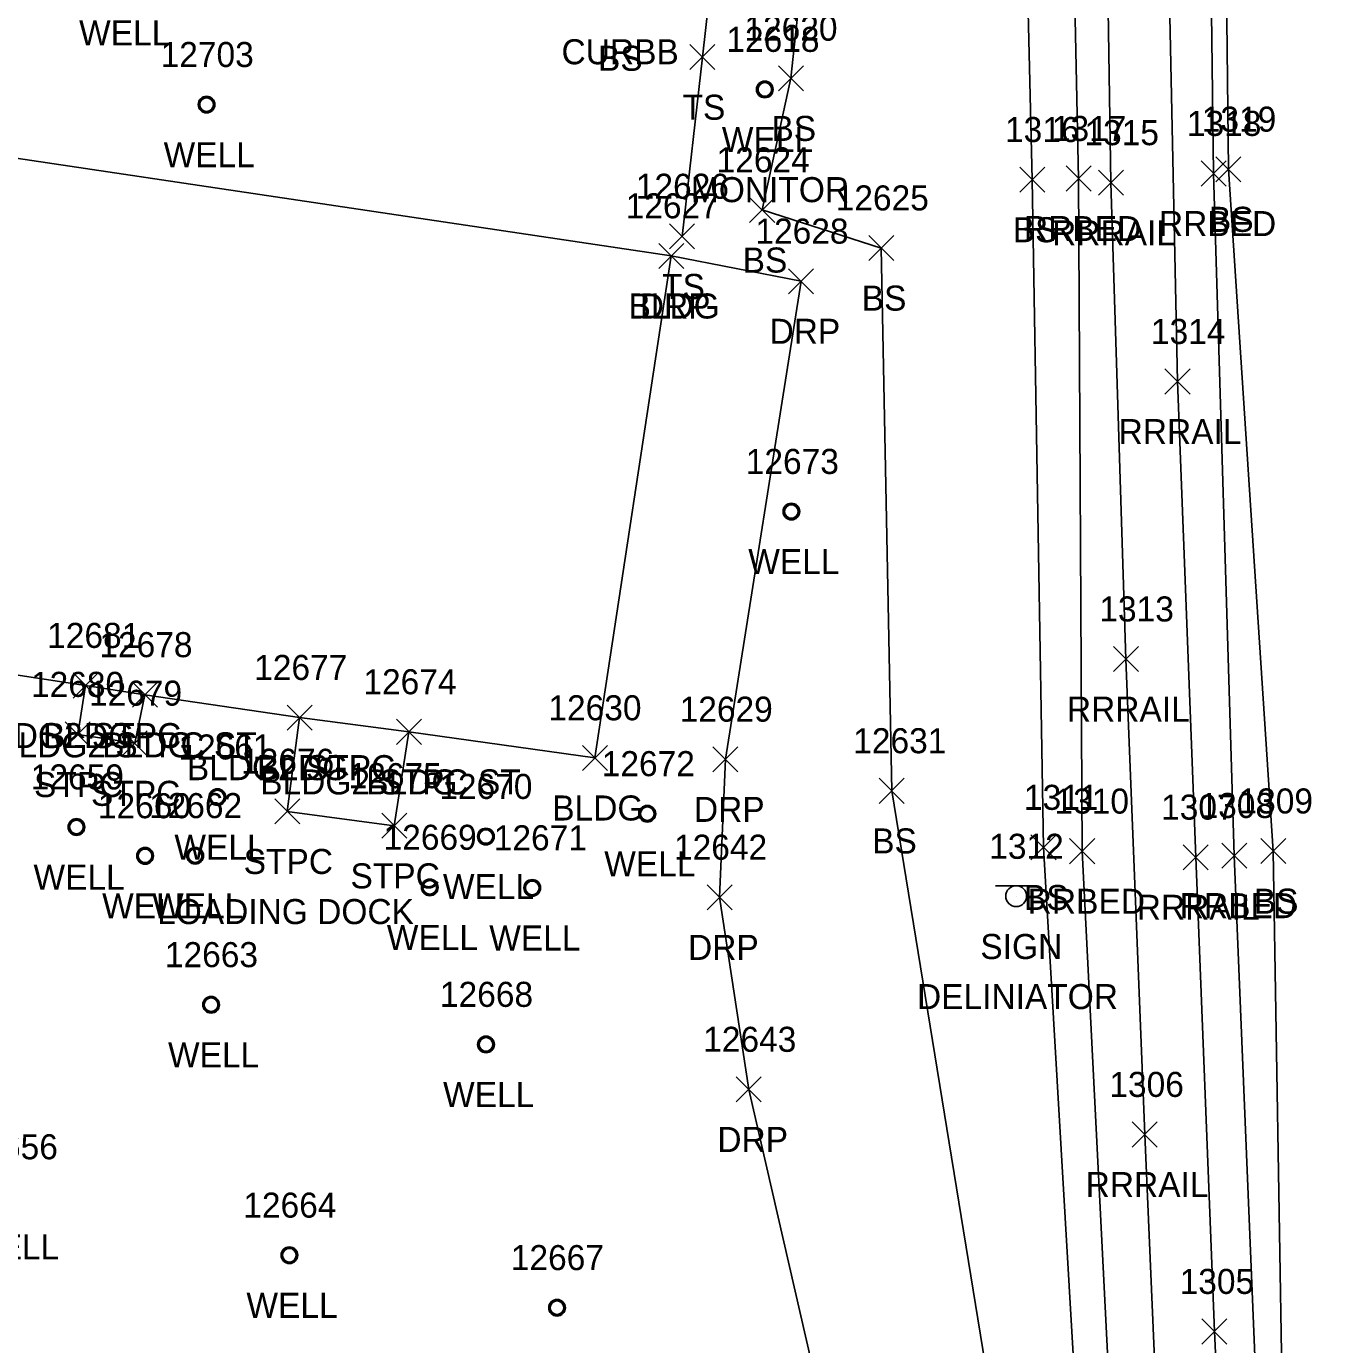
# Model space of a CAD drawing. Extents: x 1769141 to 1770817, y 735471 to 742405.
# Drawn here: x 1770067.6 to 1770171.2, y 741211.2 to 741316.5 of the extents above; entities that cross this region are included whole.
import ezdxf

# ---------------------------------------------------------------- set-up
doc = ezdxf.new("R2010")
doc.units = 0
for name, color, linetype in [('L_A', 7, 'Continuous'), ('L_C', 7, 'Continuous'), ('L_I', 7, 'Continuous'), ('L_TIC', 7, 'Continuous'), ('LBC', 7, 'Continuous'), ('LBF', 7, 'Continuous'), ('LELB', 7, 'Continuous'), ('R_A', 7, 'Continuous'), ('R_I', 7, 'Continuous'), ('R_TIC', 7, 'Continuous'), ('RDP', 7, 'Continuous'), ('RR', 7, 'Continuous'), ('RRB', 7, 'Continuous'), ('S_A', 7, 'Continuous'), ('S_C', 7, 'Continuous'), ('S_I', 7, 'Continuous'), ('SSGN', 7, 'Continuous'), ('U_A', 7, 'Continuous'), ('U_C', 7, 'Continuous'), ('U_I', 7, 'Continuous'), ('UWW', 7, 'Continuous')]:
    doc.layers.add(name, color=color, linetype=linetype)

msp = doc.modelspace()

# ---------------------------------------------------------------- linework, layer by layer
at = {"layer": 'L_TIC'}
for points in [[(1770120.56, 741313.04), (1770122.56, 741315.04)], [(1770122.56, 741313.04), (1770120.56, 741315.04)], [(1770127.63, 741311.35), (1770129.63, 741313.35)], [(1770129.63, 741311.35), (1770127.63, 741313.35)], [(1770162.56, 741304.09), (1770164.56, 741306.09)], [(1770164.56, 741304.09), (1770162.56, 741306.09)], [(1770146.9, 741303.26), (1770148.9, 741305.26)], [(1770148.9, 741303.26), (1770146.9, 741305.26)], [(1770125.33, 741300.84), (1770127.33, 741302.84)], [(1770127.33, 741300.84), (1770125.33, 741302.84)], [(1770118.93, 741298.73), (1770120.93, 741300.73)], [(1770120.93, 741298.73), (1770118.93, 741300.73)], [(1770134.84, 741297.8), (1770136.84, 741299.8)], [(1770136.84, 741297.8), (1770134.84, 741299.8)], [(1770118.07, 741297.17), (1770120.07, 741299.17)], [(1770120.07, 741297.17), (1770118.07, 741299.17)], [(1770118.07, 741297.17), (1770120.07, 741299.17)], [(1770120.07, 741297.17), (1770118.07, 741299.17)], [(1770071.31, 741262.87), (1770073.31, 741264.87)], [(1770073.31, 741262.87), (1770071.31, 741264.87)], [(1770071.31, 741262.87), (1770073.31, 741264.87)], [(1770073.31, 741262.87), (1770071.31, 741264.87)], [(1770076.05, 741262.13), (1770078.05, 741264.13)], [(1770078.05, 741262.13), (1770076.05, 741264.13)], [(1770076.05, 741262.13), (1770078.05, 741264.13)], [(1770078.05, 741262.13), (1770076.05, 741264.13)], [(1770088.4, 741260.31), (1770090.4, 741262.31)], [(1770090.4, 741260.31), (1770088.4, 741262.31)], [(1770088.4, 741260.31), (1770090.4, 741262.31)], [(1770090.4, 741260.31), (1770088.4, 741262.31)], [(1770070.68, 741258.96), (1770072.68, 741260.96)], [(1770072.68, 741258.96), (1770070.68, 741260.96)], [(1770097.13, 741259.17), (1770099.13, 741261.17)], [(1770099.13, 741259.17), (1770097.13, 741261.17)], [(1770097.13, 741259.17), (1770099.13, 741261.17)], [(1770099.13, 741259.17), (1770097.13, 741261.17)], [(1770075.23, 741258.26), (1770077.23, 741260.26)], [(1770077.23, 741258.26), (1770075.23, 741260.26)], [(1770111.98, 741257.09), (1770113.98, 741259.09)], [(1770113.98, 741257.09), (1770111.98, 741259.09)], [(1770135.67, 741254.46), (1770137.67, 741256.46)], [(1770137.67, 741254.46), (1770135.67, 741256.46)], [(1770087.41, 741252.82), (1770089.41, 741254.82)], [(1770089.41, 741252.82), (1770087.41, 741254.82)], [(1770095.95, 741251.67), (1770097.95, 741253.67)], [(1770097.95, 741251.67), (1770095.95, 741253.67)], [(1770147.79, 741249.94), (1770149.79, 741251.94)], [(1770149.79, 741249.94), (1770147.79, 741251.94)], [(1770166.14, 741249.65), (1770168.14, 741251.65)], [(1770168.14, 741249.65), (1770166.14, 741251.65)]]:
    msp.add_lwpolyline(points, dxfattribs=at)
at = {"layer": 'LBC'}
for points in [[(1770119.07, 741298.17), (1770112.98, 741258.09), (1770098.13, 741260.17), (1770089.4, 741261.31), (1770077.05, 741263.13), (1770072.31, 741263.87), (1770052.66, 741266.87), (1770058.9, 741307.15)], [(1770119.07, 741298.17), (1770058.9, 741307.15)]]:
    msp.add_lwpolyline(points, dxfattribs=at)
at = {"layer": 'LBF'}
for points in [[(1770077.05, 741263.13), (1770076.23, 741259.26), (1770071.68, 741259.96), (1770072.31, 741263.87)], [(1770098.13, 741260.17), (1770096.95, 741252.67), (1770088.41, 741253.82), (1770089.4, 741261.31)]]:
    msp.add_lwpolyline(points, dxfattribs=at)
at = {"layer": 'LELB'}
for points in [[(1770159.47, 741122.16), (1770155.88, 741129.72), (1770152.26, 741191.83), (1770148.79, 741250.94), (1770147.9, 741304.26), (1770146.46, 741364.5), (1770147.88, 741419.38), (1770149.7, 741479.08), (1770152.69, 741545.1), (1770155.76, 741599.64), (1770158.96, 741639.34), (1770162.27, 741670.36), (1770169.16, 741728.31), (1770174.08, 741769.97), (1770179.32, 741804.69), (1770187.63, 741847.88), (1770194.61, 741886.57)], [(1770170.72, 741118.89), (1770170.78, 741142.85), (1770168.08, 741192.95), (1770167.14, 741250.65), (1770163.56, 741305.09), (1770162.91, 741364.69), (1770162.95, 741418.42), (1770164.45, 741477.75), (1770168.47, 741544.61), (1770171.96, 741598.42), (1770177.16, 741637.54), (1770178.36, 741670.05), (1770184.18, 741725.16), (1770189.43, 741766.84), (1770194.19, 741801.42), (1770201.5, 741845.17), (1770207.42, 741883.86)], [(1770132.63, 741426.13), (1770126.97, 741362.1), (1770121.56, 741314.04), (1770119.93, 741299.73)], [(1770138.33, 741423.16), (1770133.9, 741361.32), (1770128.63, 741312.35), (1770126.33, 741301.84), (1770135.84, 741298.8), (1770136.67, 741255.46), (1770145.27, 741202.69)]]:
    msp.add_lwpolyline(points, dxfattribs=at)
at = {"layer": 'R_TIC'}
for points in [[(1770161.37, 741303.75), (1770163.37, 741305.75)], [(1770163.37, 741303.75), (1770161.37, 741305.75)], [(1770150.59, 741303.35), (1770152.59, 741305.35)], [(1770152.59, 741303.35), (1770150.59, 741305.35)], [(1770153.18, 741303.01), (1770155.18, 741305.01)], [(1770155.18, 741303.01), (1770153.18, 741305.01)], [(1770118.07, 741297.17), (1770120.07, 741299.17)], [(1770120.07, 741297.17), (1770118.07, 741299.17)], [(1770128.43, 741295.15), (1770130.43, 741297.15)], [(1770130.43, 741295.15), (1770128.43, 741297.15)], [(1770158.49, 741287.14), (1770160.49, 741289.14)], [(1770160.49, 741287.14), (1770158.49, 741289.14)], [(1770154.37, 741264.98), (1770156.37, 741266.98)], [(1770156.37, 741264.98), (1770154.37, 741266.98)], [(1770122.39, 741256.98), (1770124.39, 741258.98)], [(1770124.39, 741256.98), (1770122.39, 741258.98)], [(1770150.88, 741249.64), (1770152.88, 741251.64)], [(1770152.88, 741249.64), (1770150.88, 741251.64)], [(1770159.95, 741249.16), (1770161.95, 741251.16)], [(1770161.95, 741249.16), (1770159.95, 741251.16)], [(1770163.02, 741249.29), (1770165.02, 741251.29)], [(1770165.02, 741249.29), (1770163.02, 741251.29)], [(1770121.93, 741245.96), (1770123.93, 741247.96)], [(1770123.93, 741245.96), (1770121.93, 741247.96)], [(1770124.26, 741230.62), (1770126.26, 741232.62)], [(1770126.26, 741230.62), (1770124.26, 741232.62)], [(1770155.87, 741227.02), (1770157.87, 741229.02)], [(1770157.87, 741227.02), (1770155.87, 741229.02)], [(1770161.44, 741211.29), (1770163.44, 741213.29)], [(1770163.44, 741211.29), (1770161.44, 741213.29)]]:
    msp.add_lwpolyline(points, dxfattribs=at)
at = {"layer": 'RDP'}
msp.add_lwpolyline([(1770119.07, 741298.17), (1770129.43, 741296.15), (1770123.39, 741257.98), (1770122.93, 741246.96), (1770125.26, 741231.62), (1770133.94, 741193.84), (1770138.73, 741171.94), (1770145.54, 741137.99), (1770152.27, 741119.26), (1770155, 741113.47)], dxfattribs=at)
at = {"layer": 'RR'}
for points in [[(1770158.42, 741192.16), (1770156.87, 741228.02), (1770155.37, 741265.98), (1770154.18, 741304.01), (1770153.58, 741341.98), (1770153.36, 741379.98), (1770153.72, 741418.09), (1770154.5, 741456.02), (1770155.71, 741494.07), (1770157.53, 741532.03), (1770159.75, 741569.97), (1770162.69, 741607.84), (1770166.02, 741645.78), (1770168.28, 741669.99)], [(1770164.28, 741173.16), (1770162.44, 741212.29), (1770160.95, 741250.16), (1770159.49, 741288.14), (1770158.69, 741326.21), (1770158.25, 741364.2), (1770158.38, 741402.17), (1770159.01, 741439.19), (1770160.27, 741478.16), (1770161.75, 741516.15), (1770163.25, 741544.58), (1770164.41, 741564.1), (1770166.37, 741592), (1770169.48, 741629), (1770173.06, 741667.73)]]:
    msp.add_lwpolyline(points, dxfattribs=at)
at = {"layer": 'RRB'}
for points in [[(1770159.47, 741122.16), (1770157.22, 741138.41), (1770154.83, 741192.11), (1770151.88, 741250.64), (1770151.59, 741304.35), (1770150.34, 741364.24), (1770150.63, 741419.36), (1770151.12, 741479.07), (1770155.02, 741545.1), (1770158.66, 741599.97), (1770162.08, 741639.22), (1770165.85, 741670.35), (1770171.87, 741726.99), (1770176.74, 741769), (1770181.57, 741804.32), (1770188.88, 741847.51), (1770194.61, 741886.57), (1770198.24, 741898.62)], [(1770170.72, 741118.89), (1770169.25, 741143.07), (1770166.39, 741192.95), (1770164.02, 741250.29), (1770162.37, 741304.75), (1770161.63, 741364.62), (1770161.73, 741418.13), (1770163.48, 741477.78), (1770166.12, 741544.52), (1770169.96, 741598.79), (1770173.92, 741637.73), (1770176.8, 741669.78), (1770182.94, 741725.6), (1770188.11, 741766.81), (1770193.15, 741801.76), (1770199.69, 741845.61), (1770207.42, 741883.86)]]:
    msp.add_lwpolyline(points, dxfattribs=at)
at = {"layer": 'SSGN'}
for p, q in [((1770144.96, 741247.88), (1770148.29, 741247.88)), ((1770146.61, 741247.05), (1770146.61, 741247.05))]:
    msp.add_line(p, q, dxfattribs=at)
msp.add_circle((1770146.61, 741247.05), 0.833, dxfattribs=at)
at = {"layer": 'UWW'}
for centre, radius in [((1770126.54, 741311.46), 0.667), ((1770126.54, 741311.46), 0.625), ((1770126.54, 741311.46), 0.583), ((1770126.54, 741311.46), 0.542), ((1770081.97, 741310.25), 0.667), ((1770081.97, 741310.25), 0.625), ((1770081.97, 741310.25), 0.583), ((1770081.97, 741310.25), 0.542), ((1770128.66, 741277.76), 0.667), ((1770128.66, 741277.76), 0.625), ((1770128.66, 741277.76), 0.583), ((1770128.66, 741277.76), 0.542), ((1770082.83, 741254.96), 0.667), ((1770082.83, 741254.96), 0.625), ((1770082.83, 741254.96), 0.583), ((1770082.83, 741254.96), 0.542), ((1770117.16, 741253.63), 0.667), ((1770117.16, 741253.63), 0.625), ((1770117.16, 741253.63), 0.583), ((1770117.16, 741253.63), 0.542), ((1770071.58, 741252.57), 0.667), ((1770071.58, 741252.57), 0.625), ((1770071.58, 741252.57), 0.583), ((1770071.58, 741252.57), 0.542), ((1770104.27, 741251.81), 0.667), ((1770104.27, 741251.81), 0.625), ((1770104.27, 741251.81), 0.583), ((1770104.27, 741251.81), 0.542), ((1770081.06, 741250.28), 0.667), ((1770077.06, 741250.27), 0.667), ((1770077.06, 741250.27), 0.625), ((1770077.06, 741250.27), 0.583), ((1770077.06, 741250.27), 0.542), ((1770081.06, 741250.28), 0.625), ((1770081.06, 741250.28), 0.583), ((1770081.06, 741250.28), 0.542), ((1770099.79, 741247.75), 0.667), ((1770099.79, 741247.75), 0.625), ((1770099.79, 741247.75), 0.583), ((1770099.79, 741247.75), 0.542), ((1770107.97, 741247.71), 0.667), ((1770107.97, 741247.71), 0.625), ((1770107.97, 741247.71), 0.583), ((1770107.97, 741247.71), 0.542), ((1770082.33, 741238.38), 0.667), ((1770082.33, 741238.38), 0.625), ((1770082.33, 741238.38), 0.583), ((1770082.33, 741238.38), 0.542), ((1770104.28, 741235.21), 0.667), ((1770104.28, 741235.21), 0.625), ((1770104.28, 741235.21), 0.583), ((1770104.28, 741235.21), 0.542), ((1770088.58, 741218.38), 0.667), ((1770088.58, 741218.38), 0.625), ((1770088.58, 741218.38), 0.583), ((1770088.58, 741218.38), 0.542), ((1770109.95, 741214.19), 0.667), ((1770109.95, 741214.19), 0.625), ((1770109.95, 741214.19), 0.583), ((1770109.95, 741214.19), 0.542)]:
    msp.add_circle(centre, radius, dxfattribs=at)

# ---------------------------------------------------------------- texts
at = {"layer": 'L_A'}
for s, p in [('BS', (1770113.22, 741312.95)), ('TS', (1770119.97, 741309.04)), ('BS', (1770127.07, 741307.35)), ('BS', (1770162, 741300.09)), ('BS', (1770146.34, 741299.26)), ('BS', (1770124.77, 741296.84)), ('TS', (1770118.34, 741294.73)), ('BLDG', (1770115.66, 741293.17)), ('BLDG', (1770115.66, 741293.17)), ('BS', (1770134.28, 741293.8)), ('BLDG2 STPC', (1770063.3, 741258.87)), ('BLDG', (1770068.91, 741258.87)), ('BLDG2 STPC ST', (1770065.17, 741258.13)), ('BLDG', (1770073.64, 741258.13)), ('BLDG2 STPC', (1770080.39, 741256.31)), ('BLDG', (1770086, 741256.31)), ('STPC', (1770068.19, 741254.96)), ('STPC', (1770072.74, 741254.26)), ('BLDG2 STPC ST', (1770086.25, 741255.17)), ('BLDG', (1770094.72, 741255.17)), ('BLDG', (1770109.57, 741253.09)), ('BS', (1770135.11, 741250.46)), ('STPC', (1770084.93, 741248.82)), ('STPC', (1770093.46, 741247.67)), ('BS', (1770147.23, 741245.94)), ('BS', (1770165.58, 741245.65))]:
    msp.add_text(s, height=2, dxfattribs=at).set_placement(p)
at = {"layer": 'L_C'}
msp.add_text('LOADING DOCK', height=2, dxfattribs=at).set_placement((1770078.02, 741244.82))
at = {"layer": 'L_I'}
for s, p in [('12620', (1770124.91, 741315.35)), ('1319', (1770161.43, 741308.09)), ('1316', (1770145.72, 741307.26)), ('12624', (1770122.69, 741304.84)), ('12626', (1770116.24, 741302.73)), ('12625', (1770132.2, 741301.8)), ('12627', (1770115.43, 741301.17)), ('12627', (1770115.43, 741301.17)), ('12681', (1770069.24, 741266.87)), ('12681', (1770069.24, 741266.87)), ('12678', (1770073.41, 741266.13)), ('12678', (1770073.41, 741266.13)), ('12677', (1770085.77, 741264.31)), ('12677', (1770085.77, 741264.31)), ('12680', (1770067.95, 741262.96)), ('12674', (1770094.49, 741263.17)), ('12674', (1770094.49, 741263.17)), ('12679', (1770072.58, 741262.26)), ('12630', (1770109.26, 741261.09)), ('12631', (1770133.6, 741258.46)), ('12676', (1770084.72, 741256.82)), ('12675', (1770093.31, 741255.67)), ('1311', (1770147.23, 741253.94)), ('1309', (1770164.36, 741253.65))]:
    msp.add_text(s, height=2, dxfattribs=at).set_placement(p)
at = {"layer": 'R_A'}
for s, p in [('CURBB', (1770110.31, 741313.47)), ('RRBED', (1770158.01, 741299.75)), ('RRBED', (1770147.23, 741299.35)), ('RRRAIL', (1770149.48, 741299.01)), ('DRP', (1770116.56, 741293.17)), ('DRP', (1770126.92, 741291.15)), ('RRRAIL', (1770154.79, 741283.14)), ('RRRAIL', (1770150.66, 741260.98)), ('DRP', (1770120.88, 741252.98)), ('RRBED', (1770147.53, 741245.64)), ('RRRAIL', (1770156.24, 741245.16)), ('RRBED', (1770159.67, 741245.29)), ('DRP', (1770120.41, 741241.96)), ('DRP', (1770122.75, 741226.62)), ('RRRAIL', (1770152.16, 741223.02))]:
    msp.add_text(s, height=2, dxfattribs=at).set_placement(p)
at = {"layer": 'R_I'}
for s, p in [('1317', (1770149.46, 741307.35)), ('1315', (1770152.06, 741307.01)), ('1318', (1770160.24, 741307.75)), ('12627', (1770115.43, 741301.17)), ('12628', (1770125.79, 741299.15)), ('1314', (1770157.37, 741291.14)), ('1313', (1770153.25, 741268.98)), ('12629', (1770119.74, 741260.98)), ('1310', (1770149.67, 741253.64)), ('1307', (1770158.18, 741253.16)), ('1308', (1770161.25, 741253.29)), ('12642', (1770119.29, 741249.96)), ('12643', (1770121.62, 741234.62)), ('1306', (1770154.05, 741231.02)), ('1305', (1770159.66, 741215.29))]:
    msp.add_text(s, height=2, dxfattribs=at).set_placement(p)
at = {"layer": 'S_A'}
msp.add_text('SIGN', height=2, dxfattribs=at).set_placement((1770143.75, 741242.03))
at = {"layer": 'S_C'}
msp.add_text('DELINIATOR', height=2, dxfattribs=at).set_placement((1770138.69, 741238.03))
at = {"layer": 'S_I'}
msp.add_text('1312', height=2, dxfattribs=at).set_placement((1770144.46, 741250.03))
at = {"layer": 'U_A'}
for p in [(1770071.79, 741314.98), (1770123.11, 741306.46), (1770078.54, 741305.25), (1770125.22, 741272.76), (1770079.4, 741249.96), (1770113.72, 741248.63), (1770068.15, 741247.57), (1770100.84, 741246.81), (1770073.63, 741245.27), (1770077.62, 741245.28), (1770096.36, 741242.75), (1770104.54, 741242.71), (1770078.89, 741233.38), (1770100.85, 741230.21), (1770062.92, 741218.04), (1770085.15, 741213.38)]:
    msp.add_text('WELL', height=2, dxfattribs=at).set_placement(p)
at = {"layer": 'U_C'}
msp.add_text('MONITOR', height=2, dxfattribs=at).set_placement((1770120.64, 741302.46))
at = {"layer": 'U_I'}
for s, p in [('12618', (1770123.47, 741314.46)), ('12703', (1770078.3, 741313.25)), ('12673', (1770125.02, 741280.76)), ('12661', (1770079.72, 741257.96)), ('12672', (1770113.52, 741256.63)), ('12659', (1770067.93, 741255.57)), ('12670', (1770100.55, 741254.81)), ('12660', (1770073.29, 741253.27)), ('12662', (1770077.37, 741253.28)), ('12669', (1770096.1, 741250.75)), ('12671', (1770104.9, 741250.71)), ('12663', (1770078.64, 741241.38)), ('12668', (1770100.6, 741238.21)), ('12656', (1770062.66, 741226.04)), ('12664', (1770084.9, 741221.38)), ('12667', (1770106.26, 741217.19))]:
    msp.add_text(s, height=2, dxfattribs=at).set_placement(p)

doc.saveas('drawing.dxf')
